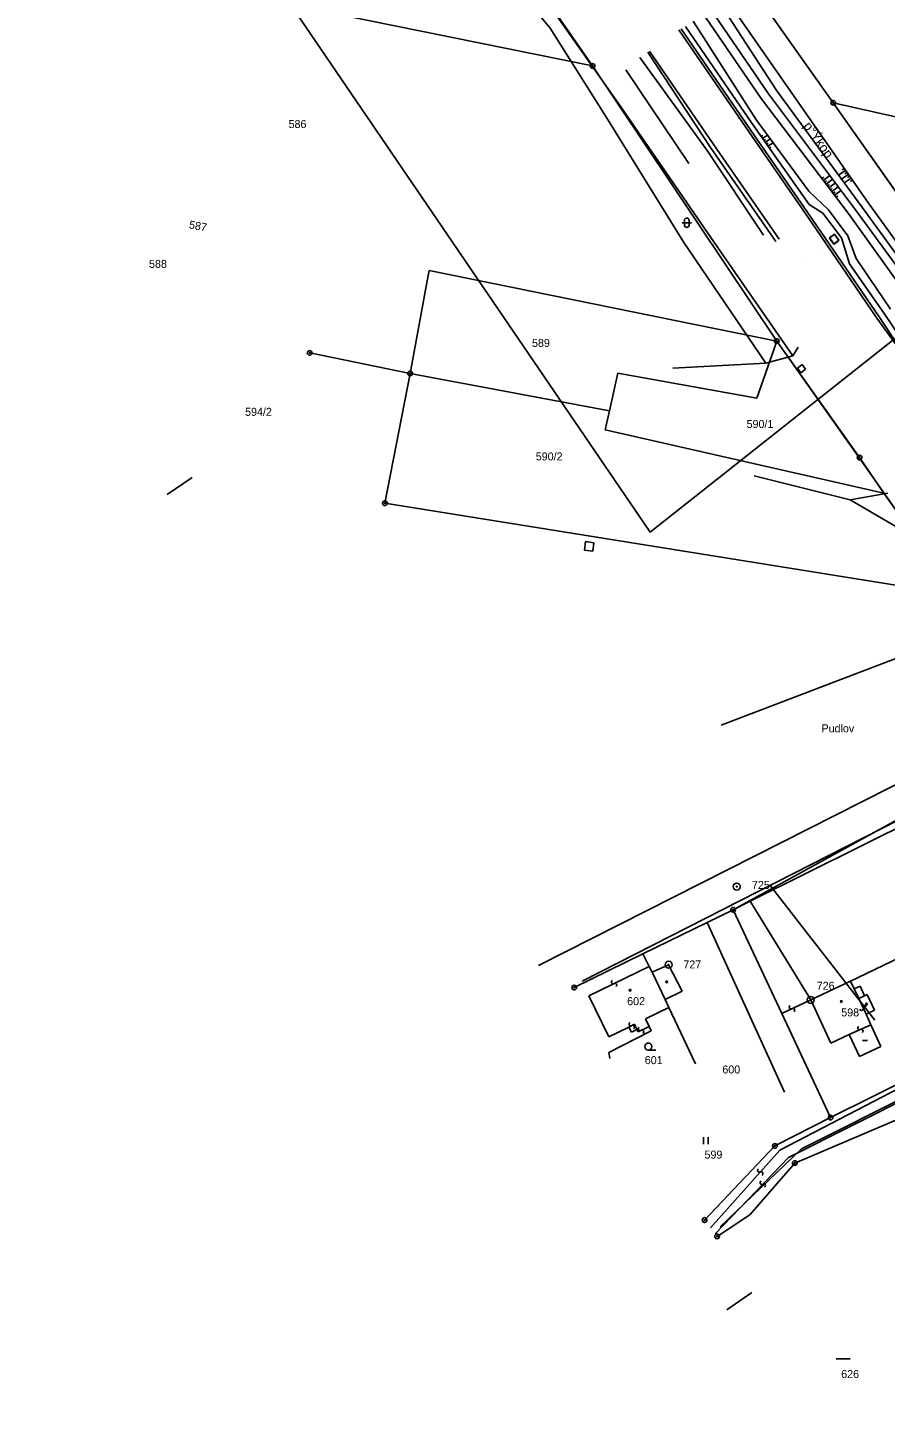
# Model space of a CAD drawing. Extents: x -469926 to -462499, y -1098642 to -1092733.
# Drawn here: x -466096.8 to -465914.7, y -1094544.8 to -1094251 of the extents above; entities that cross this region are included whole.
import ezdxf

# ---------------------------------------------------------------- set-up
doc = ezdxf.new("R2010")
doc.units = 0
for name, color, linetype in [('Vrstva 1', 7, 'Continuous'), ('Vrstva 10', 7, 'Continuous'), ('Vrstva 12', 7, 'Continuous'), ('Vrstva 14', 7, 'Continuous'), ('Vrstva 15', 7, 'Continuous'), ('Vrstva 20', 7, 'Continuous'), ('Vrstva 21', 7, 'Continuous'), ('Vrstva 24', 7, 'Continuous'), ('Vrstva 25', 7, 'Continuous'), ('Vrstva 4', 7, 'Continuous'), ('Vrstva 48', 7, 'Continuous'), ('Vrstva 49', 7, 'Continuous'), ('Vrstva 50', 7, 'Continuous'), ('Vrstva 51', 7, 'Continuous'), ('Vrstva 6', 7, 'Continuous'), ('Vrstva 62', 7, 'Continuous'), ('Vrstva 8', 7, 'Continuous'), ('Vrstva 9', 7, 'Continuous')]:
    doc.layers.add(name, color=color, linetype=linetype)

msp = doc.modelspace()

# ---------------------------------------------------------------- linework, layer by layer
at = {"layer": 'Vrstva 1'}
for p, q in [((-466033.38, -1094177.84), (-465976.87, -1094259.1)), ((-465925.78, -1094266.9), (-465961.87, -1094215.95)), ((-465976.87, -1094259.1), (-466096.82, -1094234.72)), ((-465976.87, -1094259.1), (-465937.77, -1094317.53)), ((-465852.83, -1094283.38), (-465925.78, -1094266.9)), ((-465885.11, -1094324.68), (-465925.78, -1094266.9)), ((-466011.97, -1094304.72), (-466015.62, -1094324.4)), ((-466011.57, -1094302.56), (-466011.97, -1094304.72)), ((-465937.77, -1094317.53), (-466011.57, -1094302.56)), ((-465941.98, -1094329.65), (-465937.77, -1094317.53)), ((-465920.21, -1094342.28), (-465937.77, -1094317.53)), ((-466015.62, -1094324.4), (-466036.95, -1094320.04)), ((-466015.62, -1094324.4), (-466020.96, -1094351.95)), ((-465973.29, -1094332.33), (-466015.62, -1094324.4)), ((-465973.29, -1094332.33), (-465971.52, -1094324.32)), ((-465971.52, -1094324.32), (-465941.98, -1094329.65)), ((-465974.18, -1094336.34), (-465973.29, -1094332.33)), ((-465915.04, -1094349.79), (-465974.18, -1094336.34)), ((-465915.04, -1094349.79), (-465920.21, -1094342.28)), ((-466067.24, -1094350.13), (-466061.93, -1094346.48)), ((-466067.24, -1094350.13), (-466061.93, -1094346.48)), ((-466020.96, -1094351.95), (-465899.84, -1094371.44)), ((-465899.84, -1094371.44), (-465915.04, -1094349.79)), ((-465885.32, -1094407.51), (-465943.45, -1094436.5)), ((-465870.77, -1094428.67), (-465922.1, -1094453.49)), ((-465943.45, -1094436.5), (-465947.05, -1094438.3)), ((-465943.45, -1094436.5), (-465930.57, -1094457.45)), ((-465947.05, -1094438.3), (-465952.53, -1094440.99)), ((-465947.05, -1094438.3), (-465936.73, -1094460.33)), ((-465952.53, -1094440.99), (-465966.18, -1094447.67)), ((-465936.13, -1094477.07), (-465952.53, -1094440.99)), ((-465966.18, -1094447.67), (-465980.79, -1094454.84)), ((-465966.18, -1094447.67), (-465964.87, -1094450.32)), ((-465964.87, -1094450.32), (-465964.25, -1094451.58)), ((-465964.25, -1094451.58), (-465960.73, -1094449.97)), ((-465960.73, -1094449.97), (-465957.89, -1094455.59)), ((-465922.1, -1094453.49), (-465930.57, -1094457.45)), ((-465921.33, -1094455.1), (-465922.1, -1094453.49)), ((-465920.08, -1094454.5), (-465921.33, -1094455.1)), ((-465919.16, -1094456.56), (-465920.08, -1094454.5)), ((-465957.89, -1094455.59), (-465961.44, -1094457.33)), ((-465961.44, -1094457.33), (-465960.7, -1094459.06)), ((-465930.57, -1094457.45), (-465926.3, -1094466.6)), ((-465918.55, -1094456.28), (-465919.16, -1094456.56)), ((-465917.01, -1094459.63), (-465918.55, -1094456.28)), ((-465960.7, -1094459.06), (-465965.66, -1094461.48)), ((-465955.06, -1094471), (-465960.7, -1094459.06)), ((-465936.73, -1094460.33), (-465926.36, -1094482.44)), ((-465918.82, -1094460.5), (-465917.01, -1094459.63)), ((-465917.8, -1094462.72), (-465918.82, -1094460.5)), ((-465965.66, -1094461.48), (-465964.88, -1094463.08)), ((-465964.88, -1094463.08), (-465964.42, -1094464.03)), ((-465915.7, -1094467.37), (-465917.8, -1094462.72)), ((-465964.42, -1094464.03), (-465973.41, -1094468.63)), ((-465926.3, -1094466.6), (-465922.39, -1094464.81)), ((-465922.39, -1094464.81), (-465920.23, -1094469.45)), ((-465973.41, -1094468.63), (-465973.24, -1094469.88)), ((-465895.94, -1094467.29), (-465926.36, -1094482.44)), ((-465920.23, -1094469.45), (-465915.7, -1094467.37)), ((-465926.36, -1094482.44), (-465938.17, -1094488.45)), ((-465933.96, -1094492.09), (-465911.02, -1094482.38)), ((-465938.17, -1094488.45), (-465953.12, -1094504.19)), ((-465943.48, -1094503.12), (-465933.96, -1094492.09)), ((-465950.44, -1094507.68), (-465943.48, -1094503.12)), ((-465948.38, -1094523.25), (-465943.06, -1094519.6)), ((-465948.38, -1094523.25), (-465943.06, -1094519.6))]:
    msp.add_line(p, q, dxfattribs=at)
at = {"layer": 'Vrstva 10'}
for points in [[(-465989.75, -1094172.94), (-465988.81, -1094177.38), (-465966.26, -1094209.73), (-465965.16, -1094211.3), (-465925.78, -1094266.9), (-465885.11, -1094324.68), (-465857.74, -1094372.47), (-465854.79, -1094390.59)], [(-465809.93, -1094647.11), (-465809.53, -1094606.14), (-465811.35, -1094565.9), (-465798.73, -1094567.35), (-465791.33, -1094568.21), (-465808.97, -1094527.39), (-465826.29, -1094474.97), (-465841.49, -1094454.46), (-465856.3, -1094454.39), (-465881.69, -1094409.24), (-465897.74, -1094402.23), (-465890.27, -1094385.04), (-465899.84, -1094371.44), (-465920.21, -1094342.38), (-465937.77, -1094317.53), (-465976.87, -1094259.1), (-466033.38, -1094177.84)]]:
    msp.add_lwpolyline(points, dxfattribs=at)
at = {"layer": 'Vrstva 12'}
msp.add_line((-465949.55, -1094399.08), (-465908.62, -1094383.42), dxfattribs=at)
at = {"layer": 'Vrstva 14'}
for p, q in [((-465964.64, -1094358.11), (-466092.63, -1094170.19)), ((-465831.59, -1094252.68), (-465964.64, -1094358.11)), ((-465979.1, -1094453.47), (-465879.17, -1094402.56)), ((-465939.21, -1094433.15), (-465916.94, -1094461.76))]:
    msp.add_line(p, q, dxfattribs=at)
at = {"layer": 'Vrstva 20'}
for p, q in [((-465957.89, -1094292.39), (-465955.89, -1094292.39)), ((-465957.39, -1094291.89), (-465957.39, -1094292.89)), ((-465956.39, -1094291.89), (-465956.39, -1094292.89))]:
    msp.add_line(p, q, dxfattribs=at)
for centre, start, end in [((-465956.89, -1094291.89), 0, 180), ((-465956.89, -1094292.89), 180, 0)]:
    msp.add_arc(centre, 0.5, start, end, dxfattribs=at)
at = {"layer": 'Vrstva 21'}
for p, q in [((-465928.8, -1094297.95), (-465928.8, -1094297.95)), ((-465932.23, -1094300.26), (-465932.23, -1094300.26))]:
    msp.add_line(p, q, dxfattribs=at)
at = {"layer": 'Vrstva 24'}
for centre, radius in [((-465976.87, -1094259.1), 0.5), ((-465976.87, -1094259.1), 0.1), ((-465925.78, -1094266.9), 0.5), ((-465925.78, -1094266.9), 0.1), ((-465937.77, -1094317.53), 0.5), ((-466036.95, -1094320.04), 0.5), ((-466036.95, -1094320.04), 0.1), ((-465937.77, -1094317.53), 0.1), ((-466015.62, -1094324.4), 0.5), ((-466015.62, -1094324.4), 0.1), ((-465920.21, -1094342.28), 0.5), ((-465920.21, -1094342.28), 0.1), ((-466020.96, -1094351.95), 0.5), ((-466020.96, -1094351.95), 0.1), ((-465946.27, -1094433.38), 0.75), ((-465946.27, -1094433.38), 0.1), ((-465947.05, -1094438.3), 0.5), ((-465947.05, -1094438.3), 0.1), ((-465960.73, -1094449.97), 0.75), ((-465960.73, -1094449.97), 0.1), ((-465980.79, -1094454.84), 0.5), ((-465980.79, -1094454.84), 0.1), ((-465930.57, -1094457.45), 0.75), ((-465930.57, -1094457.45), 0.1), ((-465926.36, -1094482.44), 0.5), ((-465926.36, -1094482.44), 0.1), ((-465938.17, -1094488.45), 0.5), ((-465938.17, -1094488.45), 0.1), ((-465933.96, -1094492.09), 0.5), ((-465933.96, -1094492.09), 0.1), ((-465953.12, -1094504.19), 0.5), ((-465953.12, -1094504.19), 0.1), ((-465950.44, -1094507.68), 0.5), ((-465950.44, -1094507.68), 0.1)]:
    msp.add_circle(centre, radius, dxfattribs=at)
at = {"layer": 'Vrstva 25'}
for p, q in [((-465919.54, -1094466.09), (-465918.54, -1094466.09)), ((-465965.05, -1094468.1), (-465963.45, -1094468.1)), ((-465953.32, -1094486.57), (-465953.32, -1094488.07)), ((-465952.32, -1094486.57), (-465952.32, -1094488.07)), ((-465925.17, -1094533.69), (-465922.17, -1094533.69))]:
    msp.add_line(p, q, dxfattribs=at)
for centre, radius in [((-465961.16, -1094453.62), 0.175), ((-465968.92, -1094455.39), 0.175), ((-465924.06, -1094457.77), 0.175), ((-465918.71, -1094458.31), 0.175), ((-465965.05, -1094467.35), 0.75)]:
    msp.add_circle(centre, radius, dxfattribs=at)
at = {"layer": 'Vrstva 4'}
for p, q in [((-465933.41, -1094323.27), (-465932.4, -1094322.52)), ((-465932.4, -1094322.52), (-465931.65, -1094323.51)), ((-465932.66, -1094324.25), (-465933.41, -1094323.27)), ((-465931.65, -1094323.51), (-465932.66, -1094324.25)), ((-465922.21, -1094351.25), (-465942.6, -1094346.17)), ((-465914.18, -1094349.84), (-465922.21, -1094351.25)), ((-465909.94, -1094358.37), (-465922.21, -1094351.25)), ((-465978.62, -1094361.91), (-465978.4, -1094360.12)), ((-465978.4, -1094360.12), (-465976.59, -1094360.36)), ((-465976.59, -1094360.36), (-465976.8, -1094362.16)), ((-465976.8, -1094362.16), (-465978.62, -1094361.91)), ((-465888.54, -1094406.15), (-465947.05, -1094438.3)), ((-465964.87, -1094450.32), (-465977.7, -1094456.61)), ((-465964.25, -1094451.58), (-465961.44, -1094457.33)), ((-465920.36, -1094457.12), (-465921.33, -1094455.1)), ((-465977.7, -1094456.61), (-465973.41, -1094465.27)), ((-465936.73, -1094460.33), (-465930.57, -1094457.45)), ((-465920.36, -1094457.12), (-465919.16, -1094456.56)), ((-465918.82, -1094460.5), (-465920.36, -1094457.12)), ((-465973.41, -1094465.27), (-465969.17, -1094463.2)), ((-465969.17, -1094463.2), (-465967.99, -1094462.62)), ((-465969.17, -1094463.2), (-465968.65, -1094464.27)), ((-465968.65, -1094464.27), (-465967.47, -1094463.7)), ((-465967.99, -1094462.62), (-465967.47, -1094463.7)), ((-465967.47, -1094463.7), (-465967.22, -1094464.21)), ((-465967.22, -1094464.21), (-465964.88, -1094463.08)), ((-465922.39, -1094464.81), (-465917.8, -1094462.72)), ((-465895.56, -1094467.75), (-465937.15, -1094489.34)), ((-465935.32, -1094490.91), (-465893.71, -1094469.99)), ((-465937.15, -1094489.34), (-465951.85, -1094505.85)), ((-465950.87, -1094507.13), (-465935.32, -1094490.91))]:
    msp.add_line(p, q, dxfattribs=at)
at = {"layer": 'Vrstva 48'}
for p, q in [((-465941.08, -1094274.11), (-465940.77, -1094273.89)), ((-465940.79, -1094274.52), (-465939.75, -1094273.78)), ((-465940.5, -1094274.93), (-465940.19, -1094274.7)), ((-465940.22, -1094275.33), (-465939.15, -1094274.58)), ((-465939.93, -1094275.74), (-465939.61, -1094275.52)), ((-465939.64, -1094276.15), (-465938.56, -1094275.39)), ((-465939.35, -1094276.56), (-465939.03, -1094276.33)), ((-465923.14, -1094281.26), (-465924.65, -1094282.31)), ((-465923.42, -1094280.85), (-465923.88, -1094281.17)), ((-465922.85, -1094281.67), (-465923.3, -1094281.99)), ((-465928.22, -1094282.99), (-465927.8, -1094282.68)), ((-465927.92, -1094283.39), (-465926.53, -1094282.33)), ((-465927.61, -1094283.79), (-465927.2, -1094283.47)), ((-465927.31, -1094284.19), (-465925.93, -1094283.14)), ((-465927.01, -1094284.58), (-465926.59, -1094284.27)), ((-465926.71, -1094284.98), (-465925.33, -1094283.94)), ((-465926.1, -1094285.78), (-465924.73, -1094284.74)), ((-465922.57, -1094282.08), (-465924.06, -1094283.12)), ((-465921.99, -1094282.9), (-465923.47, -1094283.93)), ((-465922.28, -1094282.49), (-465922.73, -1094282.8)), ((-465921.71, -1094283.31), (-465922.15, -1094283.62)), ((-465926.4, -1094285.38), (-465925.99, -1094285.07)), ((-465925.8, -1094286.18), (-465925.39, -1094285.86)), ((-465925.49, -1094286.57), (-465924.13, -1094285.53)), ((-465925.19, -1094286.97), (-465924.78, -1094286.66)), ((-465928.8, -1094297.95), (-465928.8, -1094297.95))]:
    msp.add_line(p, q, dxfattribs=at)
at = {"layer": 'Vrstva 49'}
msp.add_line((-465932.23, -1094300.26), (-465932.23, -1094300.26), dxfattribs=at)
at = {"layer": 'Vrstva 51'}
for centre, radius, start, end in [((-465972.52, -1094453.65), 0.376, 116.3004, 302.6115), ((-465972.11, -1094454.28), 0.377, 295.6243, 123.2875), ((-465934.74, -1094458.99), 0.376, 116.3004, 302.6115), ((-465934.33, -1094459.62), 0.377, 295.6243, 123.2875), ((-465919.77, -1094459.31), 0.376, 200.4404, 26.7515), ((-465919.1, -1094458.97), 0.377, 19.7643, 207.4275), ((-465968.77, -1094462.59), 0.376, 116.3004, 302.6115), ((-465968.36, -1094463.22), 0.377, 295.6243, 123.2875), ((-465966.81, -1094463.6), 0.376, 116.3004, 302.6115), ((-465966.4, -1094464.23), 0.377, 295.6243, 123.2875), ((-465920.22, -1094463.41), 0.376, 116.3004, 302.6115), ((-465919.81, -1094464.04), 0.377, 295.6243, 123.2875), ((-465941.49, -1094493.67), 0.376, 116.3004, 302.6115), ((-465940.95, -1094496.25), 0.376, 116.3004, 302.6115), ((-465941.08, -1094494.3), 0.377, 295.6243, 123.2875), ((-465940.54, -1094496.88), 0.377, 295.6243, 123.2875)]:
    msp.add_arc(centre, radius, start, end, dxfattribs=at)
at = {"layer": 'Vrstva 6'}
for p, q in [((-465932.55, -1094489.1), (-465889.52, -1094467.52)), ((-465949.76, -1094505.64), (-465932.55, -1094489.1))]:
    msp.add_line(p, q, dxfattribs=at)
at = {"layer": 'Vrstva 62'}
for p, q in [((-465958.57, -1094251.44), (-465944.41, -1094272.06)), ((-465958.07, -1094251.23), (-465944, -1094271.76)), ((-465957.16, -1094250.7), (-465943.07, -1094271.28)), ((-465955.51, -1094249.59), (-465942.08, -1094270.62)), ((-465966.82, -1094257.32), (-465952.58, -1094277.04)), ((-465965.18, -1094256.19), (-465951.84, -1094276.43)), ((-465964.79, -1094255.92), (-465951.17, -1094275.83)), ((-465969.79, -1094259.92), (-465956.48, -1094279.81)), ((-465944.41, -1094272.06), (-465930.46, -1094292.22)), ((-465944, -1094271.76), (-465930.02, -1094291.89)), ((-465943.07, -1094271.28), (-465930.92, -1094288.54)), ((-465942.08, -1094270.62), (-465930.97, -1094285.66)), ((-465951.17, -1094275.83), (-465937.26, -1094295.91)), ((-465952.58, -1094277.04), (-465940.61, -1094295.06)), ((-465951.84, -1094276.43), (-465937.98, -1094296.35)), ((-465930.97, -1094285.66), (-465926.76, -1094289.67)), ((-465930.92, -1094288.54), (-465928.02, -1094290.36)), ((-465928.02, -1094290.36), (-465924, -1094295.62)), ((-465926.76, -1094289.67), (-465922.7, -1094295.16)), ((-465930.46, -1094292.22), (-465916.51, -1094312.64)), ((-465930.02, -1094291.89), (-465916.06, -1094312.41)), ((-465926.6, -1094295.67), (-465925.55, -1094294.82)), ((-465925.69, -1094296.92), (-465926.6, -1094295.67)), ((-465924.62, -1094296.11), (-465925.69, -1094296.92)), ((-465925.55, -1094294.82), (-465924.62, -1094296.11)), ((-465924, -1094295.62), (-465922.31, -1094301.1)), ((-465922.7, -1094295.16), (-465920.89, -1094300.02)), ((-465922.31, -1094301.1), (-465915, -1094311.68)), ((-465920.89, -1094300.02), (-465913.6, -1094310.77)), ((-465908.69, -1094323.5), (-465916.51, -1094312.64)), ((-465908.69, -1094323.5), (-465916.06, -1094312.41)), ((-465915, -1094311.68), (-465909.49, -1094319.71))]:
    msp.add_line(p, q, dxfattribs=at)
for points in [[(-465870.88, -1094359.31), (-465891.93, -1094333.28), (-465922.41, -1094290.63), (-465941.12, -1094266.02), (-465957.52, -1094241.91), (-465978.68, -1094207.33), (-465995.33, -1094185.15), (-466017.83, -1094152.35)], [(-466015.66, -1094151.33), (-465992.65, -1094182.99), (-465975.85, -1094205.81), (-465955.76, -1094241.24), (-465939.52, -1094265.01), (-465921.04, -1094289.66), (-465890.17, -1094331.85)], [(-465953.58, -1094240.02), (-465937.75, -1094264.4), (-465919.74, -1094289.04), (-465888.94, -1094331.39), (-465869.06, -1094357.11)], [(-465887.71, -1094330.6), (-465918.28, -1094288.24), (-465952.24, -1094239.42)]]:
    msp.add_lwpolyline(points, dxfattribs=at)
at = {"layer": 'Vrstva 8'}
msp.add_line((-465902.73, -1094406.77), (-465988.35, -1094450.12), dxfattribs=at)
at = {"layer": 'Vrstva 9'}
for p, q in [((-465925.54, -1094294.8), (-465926.6, -1094295.61)), ((-465926.6, -1094295.61), (-465925.61, -1094296.92)), ((-465925.61, -1094296.92), (-465924.59, -1094296.14)), ((-465924.59, -1094296.14), (-465925.54, -1094294.8))]:
    msp.add_line(p, q, dxfattribs=at)
for points in [[(-466050.39, -1094174.98), (-466032.03, -1094180.08), (-466002.25, -1094222.69), (-465983.72, -1094249.56), (-465970.89, -1094267.78), (-465950.33, -1094297.58), (-465934.36, -1094320.68)], [(-465940.07, -1094322.19), (-465957.52, -1094296.57), (-465973.9, -1094270.02), (-465985.92, -1094251.08), (-465999.01, -1094235.25), (-466015.15, -1094212.5), (-466032.54, -1094187.81), (-466036.67, -1094183.45), (-466051.21, -1094178.03)], [(-465959.87, -1094323.26), (-465940.07, -1094322.19), (-465934.36, -1094320.68), (-465933.21, -1094318.79)]]:
    msp.add_lwpolyline(points, dxfattribs=at)

# ---------------------------------------------------------------- texts
at = {"layer": 'Vrstva 15'}
msp.add_text('p°Ýkop', height=2, rotation=305.5866, dxfattribs=at).set_placement((-465932.23, -1094271.84))
at = {"layer": 'Vrstva 50'}
for s, p in [('586', (-466041.43, -1094272.28)), ('588', (-466071.06, -1094301.98)), ('589', (-465989.74, -1094318.77)), ('594/2', (-466050.66, -1094333.4)), ('590/1', (-465944.19, -1094335.98)), ('590/2', (-465988.95, -1094342.87)), ('Pudlov', (-465928.28, -1094400.62)), ('725', (-465943.05, -1094433.88)), ('727', (-465957.61, -1094450.76)), ('726', (-465929.3, -1094455.3)), ('602', (-465969.54, -1094458.56)), ('598', (-465924.08, -1094460.95)), ('601', (-465965.8, -1094471.08)), ('600', (-465949.33, -1094473.07)), ('599', (-465953.12, -1094491.15)), ('626', (-465924.1, -1094537.75))]:
    msp.add_text(s, height=1.7, dxfattribs=at).set_placement(p)
msp.add_text('587', height=1.7, rotation=349.218, dxfattribs=at).set_placement((-466062.67, -1094293.56))

doc.saveas('drawing.dxf')
